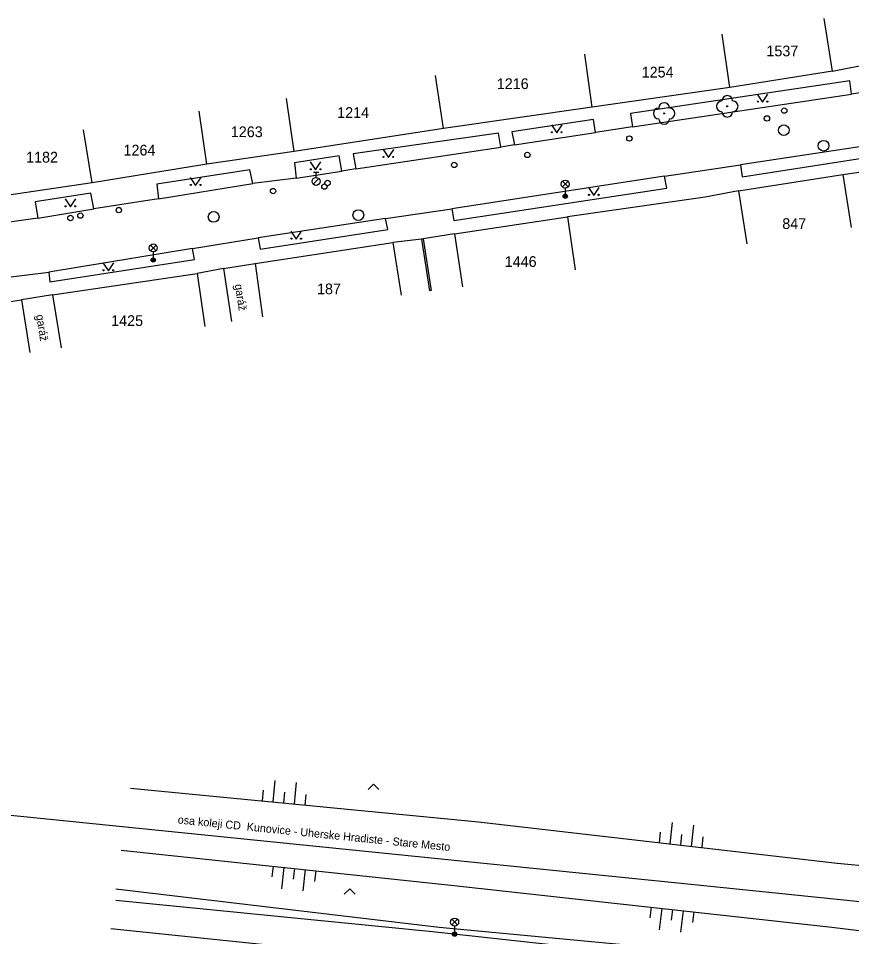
# Model space of a CAD drawing. Extents: x -539515 to -538098, y -1182060 to -1180157.
# Drawn here: x -539150.8 to -539073.1, y -1180593.5 to -1180507.9 of the extents above; entities that cross this region are included whole.
import ezdxf

# ---------------------------------------------------------------- set-up
doc = ezdxf.new("R2010")
doc.units = 0
for name, color, linetype in [('Vrstva 10', 7, 'Continuous'), ('Vrstva 11', 7, 'Continuous'), ('Vrstva 13', 7, 'Continuous'), ('Vrstva 14', 7, 'Continuous'), ('Vrstva 15', 7, 'Continuous'), ('Vrstva 22', 7, 'Continuous'), ('Vrstva 27', 7, 'Continuous'), ('Vrstva 28', 7, 'Continuous'), ('Vrstva 33', 7, 'Continuous'), ('Vrstva 36', 7, 'Continuous'), ('Vrstva 41', 7, 'Continuous'), ('Vrstva 47', 7, 'Continuous'), ('Vrstva 5', 7, 'Continuous'), ('Vrstva 7', 7, 'Continuous'), ('Vrstva 8', 7, 'Continuous')]:
    doc.layers.add(name, color=color, linetype=linetype)

msp = doc.modelspace()

# ---------------------------------------------------------------- linework, layer by layer
at = {"layer": 'Vrstva 10'}
for p, q in [((-539069.09, -1180514.34), (-539073.11, -1180514.96)), ((-539093.53, -1180518.02), (-539073.11, -1180514.96)), ((-539104.55, -1180519.703), (-539096.99, -1180518.539)), ((-539093.53, -1180518.02), (-539096.99, -1180518.54)), ((-539065.58, -1180518.83), (-539083.48, -1180521.58)), ((-539119.34, -1180521.953), (-539105.82, -1180519.906)), ((-539104.55, -1180519.703), (-539105.82, -1180519.906)), ((-539119.34, -1180521.953), (-539120.65, -1180522.156)), ((-539090.56, -1180522.63), (-539083.48, -1180521.58)), ((-539124.91, -1180522.797), (-539128.95, -1180523.297)), ((-539124.91, -1180522.797), (-539120.65, -1180522.156)), ((-539090.56, -1180522.63), (-539110.37, -1180525.68)), ((-539137.74, -1180524.75), (-539128.95, -1180523.297)), ((-539137.74, -1180524.75), (-539143.77, -1180525.67)), ((-539148.98, -1180526.531), (-539143.77, -1180525.67)), ((-539116.58, -1180526.57), (-539110.37, -1180525.68)), ((-539148.98, -1180526.531), (-539153.34, -1180527.133)), ((-539116.58, -1180526.57), (-539128.45, -1180528.383)), ((-539134.561, -1180529.367), (-539128.45, -1180528.383)), ((-539134.561, -1180529.367), (-539147.96, -1180531.56)), ((-539157.271, -1180532.758), (-539147.96, -1180531.56))]:
    msp.add_line(p, q, dxfattribs=at)
at = {"layer": 'Vrstva 11'}
for p, q in [((-539073.28, -1180513.719), (-539093.71, -1180516.781)), ((-539073.11, -1180514.96), (-539073.28, -1180513.719)), ((-539093.71, -1180516.78), (-539093.53, -1180518.02)), ((-539097.17, -1180517.34), (-539104.78, -1180518.492)), ((-539096.99, -1180518.54), (-539097.17, -1180517.34)), ((-539106.04, -1180518.617), (-539119.58, -1180520.531)), ((-539105.82, -1180519.906), (-539106.04, -1180518.617)), ((-539104.78, -1180518.492), (-539104.55, -1180519.703)), ((-539083.31, -1180522.67), (-539065.33, -1180519.89)), ((-539120.891, -1180520.719), (-539125.06, -1180521.391)), ((-539120.65, -1180522.156), (-539120.891, -1180520.719)), ((-539119.58, -1180520.531), (-539119.34, -1180521.953)), ((-539129.2, -1180522.031), (-539137.9, -1180523.383)), ((-539128.95, -1180523.297), (-539129.2, -1180522.031)), ((-539125.06, -1180521.391), (-539124.91, -1180522.797)), ((-539083.48, -1180521.58), (-539083.31, -1180522.67)), ((-539090.35, -1180523.73), (-539090.56, -1180522.63)), ((-539137.9, -1180523.383), (-539137.74, -1180524.75)), ((-539110.18, -1180526.758), (-539090.35, -1180523.73)), ((-539144.03, -1180524.219), (-539149.24, -1180525.031)), ((-539143.77, -1180525.67), (-539144.03, -1180524.219)), ((-539149.24, -1180525.031), (-539148.98, -1180526.531)), ((-539110.37, -1180525.68), (-539110.18, -1180526.758)), ((-539116.36, -1180527.602), (-539116.58, -1180526.57)), ((-539128.26, -1180529.43), (-539116.36, -1180527.602)), ((-539128.45, -1180528.383), (-539128.26, -1180529.43)), ((-539134.36, -1180530.398), (-539134.561, -1180529.367)), ((-539147.851, -1180532.469), (-539134.36, -1180530.398)), ((-539147.96, -1180531.56), (-539147.851, -1180532.469)), ((-539112.17, -1180593.09), (-539141.72, -1180590.16)), ((-539142.16, -1180592.78), (-539112.83, -1180595.81)), ((-539074.64, -1180597.18), (-539112.17, -1180593.09))]:
    msp.add_line(p, q, dxfattribs=at)
at = {"layer": 'Vrstva 13'}
for p, q in [((-539087.48, -1180588.75), (-539207.95, -1180576.539)), ((-539062.5, -1180591.289), (-539087.48, -1180588.75))]:
    msp.add_line(p, q, dxfattribs=at)
at = {"layer": 'Vrstva 14'}
for p, q in [((-539140.33, -1180579.69), (-539107.91, -1180582.83)), ((-539107.91, -1180582.83), (-539074.45, -1180586.7)), ((-539141.22, -1180585.48), (-539109.88, -1180588.79)), ((-539074.45, -1180586.7), (-539052.27, -1180588.79)), ((-539109.88, -1180588.79), (-539074.94, -1180592.67)), ((-539141.7, -1180589.08), (-539111.57, -1180592.67)), ((-539111.57, -1180592.67), (-539075.21, -1180596.06)), ((-539074.94, -1180592.67), (-539053.86, -1180595.19))]:
    msp.add_line(p, q, dxfattribs=at)
at = {"layer": 'Vrstva 15'}
for p, q in [((-539127.047, -1180580.977), (-539126.855, -1180578.986)), ((-539125.057, -1180581.169), (-539124.864, -1180579.179)), ((-539128.043, -1180580.88), (-539127.946, -1180579.885)), ((-539126.052, -1180581.073), (-539125.956, -1180580.078)), ((-539124.061, -1180581.266), (-539123.965, -1180580.27)), ((-539090.035, -1180584.897), (-539089.806, -1180582.91)), ((-539088.049, -1180585.127), (-539087.819, -1180583.14)), ((-539091.029, -1180584.782), (-539090.914, -1180583.789)), ((-539089.042, -1180585.012), (-539088.927, -1180584.019)), ((-539087.055, -1180585.242), (-539086.94, -1180584.248)), ((-539127.051, -1180586.977), (-539127.156, -1180587.971)), ((-539126.056, -1180587.082), (-539126.267, -1180589.071)), ((-539125.062, -1180587.187), (-539125.167, -1180588.181)), ((-539124.068, -1180587.292), (-539124.278, -1180589.281)), ((-539123.073, -1180587.397), (-539123.178, -1180588.392)), ((-539091.809, -1180590.796), (-539091.919, -1180591.79)), ((-539090.815, -1180590.907), (-539091.036, -1180592.894)), ((-539089.821, -1180591.017), (-539089.931, -1180592.011)), ((-539088.827, -1180591.127), (-539089.048, -1180593.115)), ((-539087.833, -1180591.238), (-539087.944, -1180592.232))]:
    msp.add_line(p, q, dxfattribs=at)
at = {"layer": 'Vrstva 22'}
for centre in [(-539084.7, -1180516.109), (-539090.59, -1180516.77)]:
    msp.add_circle(centre, 0.05, dxfattribs=at)
for centre, start, end in [((-539084.7, -1180515.609), 0, 180), ((-539090.59, -1180516.27), 0, 180), ((-539085.2, -1180516.109), 90, 270), ((-539084.2, -1180516.109), 270, 90), ((-539091.09, -1180516.77), 90, 270), ((-539090.09, -1180516.77), 270, 90), ((-539084.7, -1180516.609), 180, 0), ((-539090.59, -1180517.27), 180, 0)]:
    msp.add_arc(centre, 0.5, start, end, dxfattribs=at)
at = {"layer": 'Vrstva 27'}
for centre in [(-539079.43, -1180518.33), (-539075.72, -1180519.781), (-539132.59, -1180526.422), (-539119.1, -1180526.25)]:
    msp.add_circle(centre, 0.5, dxfattribs=at)
at = {"layer": 'Vrstva 28'}
for p, q in [((-539123.298, -1180523.381), (-539122.768, -1180522.851)), ((-539123.29, -1180522.234), (-539122.79, -1180522.234)), ((-539123.04, -1180522.734), (-539123.04, -1180522.234))]:
    msp.add_line(p, q, dxfattribs=at)
for centre, radius in [((-539079.39, -1180516.51), 0.25), ((-539081, -1180517.24), 0.25), ((-539093.83, -1180519.109), 0.25), ((-539103.34, -1180520.641), 0.25), ((-539110.16, -1180521.578), 0.25), ((-539123.04, -1180523.109), 0.375), ((-539127.05, -1180524.008), 0.25), ((-539122.26, -1180523.594), 0.25), ((-539121.97, -1180523.258), 0.25), ((-539145.94, -1180526.523), 0.25), ((-539145.01, -1180526.297), 0.25), ((-539141.43, -1180525.789), 0.25)]:
    msp.add_circle(centre, radius, dxfattribs=at)
at = {"layer": 'Vrstva 33'}
for p, q in [((-539100.074, -1180523.631), (-539099.546, -1180523.101)), ((-539100.074, -1180523.101), (-539099.546, -1180523.631)), ((-539099.81, -1180523.74), (-539099.81, -1180524.49)), ((-539138.485, -1180529.578), (-539137.955, -1180529.048)), ((-539138.485, -1180529.048), (-539137.955, -1180529.578)), ((-539138.22, -1180529.688), (-539138.22, -1180530.438)), ((-539110.385, -1180592.45), (-539109.855, -1180591.92)), ((-539110.385, -1180591.92), (-539109.855, -1180592.45)), ((-539110.12, -1180592.56), (-539110.12, -1180593.31))]:
    msp.add_line(p, q, dxfattribs=at)
for centre, radius in [((-539099.81, -1180523.366), 0.375), ((-539099.81, -1180524.491), 0.2), ((-539099.81, -1180524.491), 0.145), ((-539099.81, -1180524.491), 0.0876), ((-539138.22, -1180529.313), 0.375), ((-539138.22, -1180530.438), 0.2), ((-539138.22, -1180530.438), 0.145), ((-539138.22, -1180530.438), 0.0876), ((-539110.12, -1180592.185), 0.375), ((-539110.12, -1180593.31), 0.2), ((-539110.12, -1180593.31), 0.145), ((-539110.12, -1180593.31), 0.0876)]:
    msp.add_circle(centre, radius, dxfattribs=at)
at = {"layer": 'Vrstva 36'}
for points in [[(-539081.911, -1180514.969), (-539081.411, -1180515.719), (-539080.911, -1180514.969)], [(-539101.103, -1180517.828), (-539100.603, -1180518.578), (-539100.103, -1180517.828)], [(-539116.795, -1180520.125), (-539116.295, -1180520.875), (-539115.795, -1180520.125)], [(-539123.584, -1180521.281), (-539123.084, -1180522.031), (-539122.584, -1180521.281)], [(-539134.767, -1180522.742), (-539134.267, -1180523.492), (-539133.767, -1180522.742)], [(-539097.642, -1180523.664), (-539097.142, -1180524.414), (-539096.642, -1180523.664)], [(-539146.448, -1180524.734), (-539145.948, -1180525.484), (-539145.448, -1180524.734)], [(-539125.391, -1180527.75), (-539124.891, -1180528.5), (-539124.391, -1180527.75)], [(-539142.907, -1180530.703), (-539142.407, -1180531.453), (-539141.907, -1180530.703)], [(-539118.196, -1180579.808), (-539117.696, -1180579.308), (-539117.196, -1180579.808)], [(-539120.406, -1180589.574), (-539119.906, -1180589.074), (-539119.406, -1180589.574)]]:
    msp.add_lwpolyline(points, dxfattribs=at)
for centre in [(-539081.861, -1180515.669), (-539080.962, -1180515.669), (-539101.053, -1180518.528), (-539100.154, -1180518.528), (-539116.745, -1180520.825), (-539115.846, -1180520.825), (-539123.534, -1180521.981), (-539122.635, -1180521.981), (-539134.717, -1180523.442), (-539133.818, -1180523.442), (-539097.592, -1180524.364), (-539096.693, -1180524.364), (-539146.398, -1180525.434), (-539145.499, -1180525.434), (-539125.341, -1180528.45), (-539124.442, -1180528.45), (-539142.857, -1180531.403), (-539141.958, -1180531.403)]:
    msp.add_circle(centre, 0.05, dxfattribs=at)
at = {"layer": 'Vrstva 5'}
for p, q in [((-539074.89, -1180512.84), (-539075.664, -1180507.906)), ((-539084.46, -1180514.34), (-539085.167, -1180509.391)), ((-539097.29, -1180516.19), (-539097.997, -1180511.234)), ((-539111.16, -1180518.172), (-539111.915, -1180513.227)), ((-539074.89, -1180512.84), (-539084.46, -1180514.34)), ((-539084.46, -1180514.34), (-539097.29, -1180516.19)), ((-539125.08, -1180520.313), (-539125.801, -1180515.367)), ((-539133.23, -1180521.492), (-539133.941, -1180516.547)), ((-539097.29, -1180516.19), (-539111.16, -1180518.172)), ((-539143.92, -1180523.242), (-539144.729, -1180518.305)), ((-539111.16, -1180518.172), (-539125.08, -1180520.313)), ((-539125.08, -1180520.313), (-539133.23, -1180521.492)), ((-539073.94, -1180522.46), (-539065.27, -1180521.2)), ((-539133.23, -1180521.492), (-539143.92, -1180523.242)), ((-539083.65, -1180523.99), (-539073.94, -1180522.46)), ((-539073.94, -1180522.46), (-539073.161, -1180527.398)), ((-539143.92, -1180523.242), (-539153.7, -1180524.672)), ((-539083.65, -1180523.99), (-539082.866, -1180528.93)), ((-539110.12, -1180527.992), (-539099.61, -1180526.42)), ((-539099.61, -1180526.42), (-539098.87, -1180531.367)), ((-539110.12, -1180527.992), (-539109.399, -1180532.938)), ((-539128.72, -1180530.781), (-539115.88, -1180528.797)), ((-539115.88, -1180528.797), (-539115.11, -1180533.734)), ((-539131.66, -1180531.219), (-539128.72, -1180530.781)), ((-539131.66, -1180531.219), (-539130.93, -1180536.164)), ((-539128.72, -1180530.781), (-539128.027, -1180535.734)), ((-539147.6, -1180533.68), (-539134.12, -1180531.711)), ((-539134.12, -1180531.711), (-539133.399, -1180536.656)), ((-539147.6, -1180533.68), (-539150.51, -1180534.141)), ((-539147.6, -1180533.68), (-539146.815, -1180538.617)), ((-539153.17, -1180534.547), (-539150.51, -1180534.141)), ((-539150.51, -1180534.141), (-539149.726, -1180539.078))]:
    msp.add_line(p, q, dxfattribs=at)
at = {"layer": 'Vrstva 7'}
for p, q in [((-539086.75, -1180524.58), (-539099.61, -1180526.42)), ((-539113.06, -1180528.477), (-539113.211, -1180528.484)), ((-539113.211, -1180528.484), (-539112.457, -1180533.32))]:
    msp.add_line(p, q, dxfattribs=at)
msp.add_lwpolyline([(-539113.06, -1180528.477), (-539112.309, -1180533.297), (-539112.457, -1180533.32)], dxfattribs=at)
at = {"layer": 'Vrstva 8'}
for p, q in [((-539074.89, -1180512.84), (-539069.7, -1180511.8)), ((-539083.65, -1180523.99), (-539086.75, -1180524.58)), ((-539110.12, -1180527.992), (-539113.06, -1180528.477)), ((-539113.211, -1180528.484), (-539115.88, -1180528.797)), ((-539131.66, -1180531.219), (-539134.12, -1180531.711))]:
    msp.add_line(p, q, dxfattribs=at)

# ---------------------------------------------------------------- texts
at = {"layer": 'Vrstva 41'}
for s, rotation, p in [('garáž', 279.02441, (-539130.626, -1180532.742)), ('garáž', 279.02441, (-539149.147, -1180535.586)), ('osa koleji CD  Kunovice - Uherske Hradiste - Stare Mesto', 354.21222, (-539135.964, -1180582.984))]:
    msp.add_text(s, height=0.75, rotation=rotation, dxfattribs=at).set_placement(p)
at = {"layer": 'Vrstva 47'}
for s, p in [('1537', (-539081.053, -1180511.445)), ('1254', (-539092.682, -1180513.422)), ('1216', (-539106.192, -1180514.5)), ('1214', (-539121.071, -1180517.188)), ('1263', (-539130.99, -1180518.984)), ('1182', (-539150.075, -1180521.352)), ('1264', (-539140.995, -1180520.695)), ('847', (-539079.573, -1180527.547)), ('1446', (-539105.451, -1180531.086)), ('187', (-539122.953, -1180533.633)), ('1425', (-539142.146, -1180536.594))]:
    msp.add_text(s, height=1, dxfattribs=at).set_placement(p)

doc.saveas('drawing.dxf')
